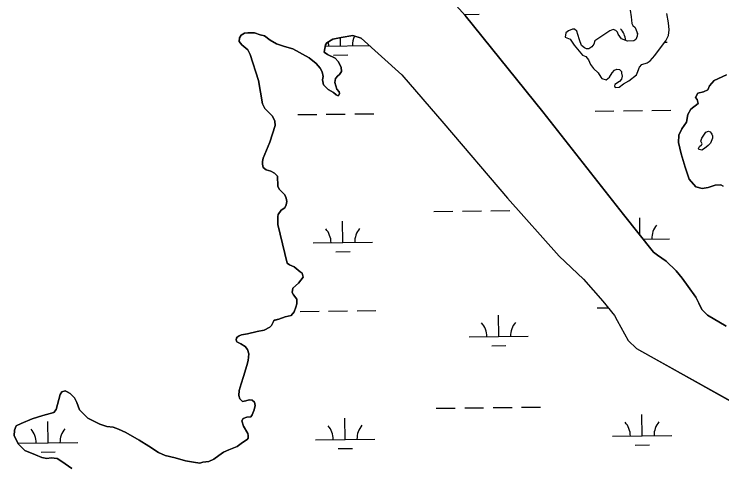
# Model space of a CAD drawing. Extents: x 3684037 to 3722149, y 433263 to 459021.
# Drawn here: x 3715001 to 3716197, y 452368 to 453131 of the extents above; entities that cross this region are included whole.
import ezdxf

# ---------------------------------------------------------------- set-up
doc = ezdxf.new("R2010")
doc.units = 0
doc.layers.add('V-TOPO-SHOR', color=7, linetype='Continuous')
doc.layers.add('V-WETL-SWMP', color=7, linetype='Continuous')

msp = doc.modelspace()

# ---------------------------------------------------------------- linework, layer by layer
at = {"layer": 'V-TOPO-SHOR'}
for points in [[(3715017.3, 453986), (3715116, 453874.4), (3715179.6, 453802.1), (3715198.3, 453783.9), (3715212.9, 453765.1), (3715244.4, 453724.6), (3715313.2, 453648.2), (3715402, 453547.1), (3715508.2, 453421.4), (3715626.7, 453282.1), (3715763.3, 453129.3), (3715894.6, 452966.6), (3716030.5, 452792.8), (3716081.3, 452729.3), (3716088.3, 452724), (3716102.9, 452714), (3716119.8, 452697.5), (3716129.7, 452685.2), (3716139.7, 452671.1), (3716153.1, 452652.9), (3716157.7, 452642.9), (3716163, 452632.4), (3716172.3, 452622.4), (3716203.9, 452604.1)], [(3716041.7, 453138.1), (3716043.4, 453126.9), (3716044.5, 453115.8), (3716046.3, 453112.2), (3716050.4, 453108.7), (3716052.1, 453104.6), (3716054.5, 453098.7), (3716053.9, 453094), (3716051.5, 453088.7), (3716048, 453086.4), (3716037.4, 453085.8), (3716027.4, 453090), (3716021.6, 453097.6), (3716020.4, 453101.2), (3716017.5, 453104.1), (3716013.4, 453105.3), (3716007.5, 453103), (3715993.9, 453094.2), (3715982.2, 453086.6), (3715980.4, 453080.7), (3715977.4, 453076), (3715972.1, 453073.1), (3715968, 453073.1), (3715964.5, 453074.3), (3715959.8, 453078.4), (3715956.3, 453087.9), (3715953.4, 453097.3), (3715951.7, 453102.6), (3715948.1, 453106.1), (3715944.6, 453106.1), (3715937.6, 453103.2), (3715933.4, 453099.7), (3715932.2, 453092.6), (3715940.4, 453089.1), (3715947.5, 453079.1), (3715955.7, 453069.1), (3715961.5, 453062), (3715966.8, 453059.6), (3715971.5, 453054.3), (3715975, 453046.1), (3715980.2, 453039.6), (3715987.9, 453032.5), (3715992.5, 453024.9), (3715994.3, 453022.5), (3716001.3, 453020.7), (3716007.2, 453024.8), (3716011.4, 453032.4), (3716015.5, 453036.5), (3716019.6, 453038.3), (3716023.7, 453037.7), (3716027.2, 453034.7), (3716027.2, 453031.8), (3716028.4, 453026.5), (3716027.2, 453021.8), (3716023.7, 453017.7), (3716016, 453012.4), (3716015.4, 453010.1), (3716016.6, 453007.2), (3716023.6, 453008.3), (3716030.7, 453013.6), (3716039.5, 453018.8), (3716052.5, 453028.8), (3716054.9, 453034.6), (3716057.8, 453041.7), (3716061.9, 453046.4), (3716070.8, 453049.3), (3716075.5, 453052.8), (3716083.7, 453061.6), (3716095, 453076.8), (3716102, 453086.2), (3716106.8, 453095.6), (3716108, 453105), (3716106.8, 453116.7), (3716104, 453132.6)], [(3715587.5, 453091.1), (3715573.5, 453095.3), (3715553.6, 453091.8), (3715539.6, 453089), (3715529.6, 453083.2), (3715527.3, 453079.7), (3715524.9, 453067.4), (3715530.7, 453063.3), (3715543.6, 453056.8), (3715548.8, 453051.5), (3715553.4, 453041.6), (3715554, 453034.6), (3715551.1, 453029.3), (3715548.1, 453027), (3715544, 453022.9), (3715542.8, 453015.9), (3715546.3, 453004.8), (3715550.4, 453000.1), (3715551, 452997.2), (3715549.8, 452994.3), (3715548.6, 452993.1), (3715545.1, 452994.9), (3715540.5, 452999), (3715531.7, 453004.3), (3715527.6, 453007.8), (3715523.6, 453011.9), (3715522.4, 453020.7), (3715523, 453025.9), (3715521.3, 453034.1), (3715518.4, 453040), (3715511.4, 453048.2), (3715499.8, 453057.5), (3715471.8, 453072.8), (3715457.8, 453077), (3715444.4, 453081.1), (3715433.9, 453087.6), (3715424, 453094.6), (3715417, 453096.4), (3715407, 453099.9), (3715395.9, 453099.9), (3715390.1, 453099.4), (3715384.8, 453095.9), (3715381.9, 453091.2), (3715381.3, 453085.4), (3715385.9, 453079.5), (3715395.8, 453071.3), (3715399.9, 453063.1), (3715413.8, 453019.3), (3715420.7, 452980.1), (3715424.7, 452971.9), (3715429.4, 452967.3), (3715437.5, 452959), (3715441.6, 452950.3), (3715442.1, 452943.3), (3715433.3, 452915.3), (3715422.1, 452887.8), (3715420.9, 452882.6), (3715420.9, 452877.9), (3715422.1, 452872.1), (3715426.7, 452868), (3715434.9, 452866.2), (3715441.3, 452862.7), (3715446, 452857.4), (3715446.5, 452840.5), (3715448.8, 452835.8), (3715454, 452830.5), (3715458.7, 452825.8), (3715461, 452820.5), (3715461.6, 452814.7), (3715461, 452808.9), (3715458.6, 452804.2), (3715452.2, 452800.1), (3715447.5, 452792.6), (3715446.9, 452789.6), (3715446.9, 452775.6), (3715462.4, 452710.7), (3715466.5, 452707.8), (3715474.1, 452704.3), (3715484.6, 452696.1), (3715487.5, 452693.7), (3715489.2, 452686.7), (3715481.6, 452676.8), (3715472.2, 452668.1), (3715471, 452661.1), (3715473.3, 452657), (3715478.6, 452649.9), (3715478.5, 452641.8), (3715477.3, 452635.9), (3715474.4, 452628.3), (3715469.1, 452621.9), (3715459.2, 452619.6), (3715448.1, 452615.6), (3715440.5, 452613.9), (3715439.3, 452612.1), (3715435.8, 452605.1), (3715433.4, 452602.2), (3715423.5, 452597.5), (3715411.8, 452594.7), (3715395.4, 452591.2), (3715385.5, 452589.5), (3715381.4, 452587.8)], [(3715587.5, 453091.1), (3715656.4, 453028.8), (3715727, 452946.5), (3715834.4, 452820.2), (3715922, 452722.1), (3715962.9, 452683.3), (3715995.6, 452646.3), (3716015.4, 452622.2), (3716020.1, 452613.4), (3716038.7, 452579.9), (3716052.7, 452566.4), (3716234.6, 452464.4), (3716715.7, 452314.1), (3717016.5, 452218.2), (3717331.4, 452123.4), (3717475.4, 452073.1), (3717679.1, 452009.7), (3718079.2, 451880.3)], [(3716199.3, 452840.9), (3716195.1, 452842.7), (3716185.6, 452842.1), (3716173.7, 452838.6), (3716163.5, 452836.8), (3716152.8, 452839.3), (3716141.5, 452852.4), (3716135.1, 452872.7), (3716128, 452895.3), (3716123.3, 452914.4), (3716123.9, 452926.9), (3716129.3, 452937.6), (3716137.1, 452948.9), (3716139.5, 452962), (3716144.3, 452971), (3716156.9, 452980.4), (3716155.1, 452987), (3716152.1, 452990.6), (3716156.3, 452997.7), (3716165.9, 453000.1), (3716173, 453003.6), (3716176, 453010.2), (3716183.8, 453019.1), (3716204.7, 453029.1)], [(3716163.8, 452912.5), (3716161.4, 452916.7), (3716163.2, 452922), (3716167.4, 452928.6), (3716169.8, 452932.1), (3716174, 452933.9), (3716177, 452932.7), (3716178.7, 452930.3), (3716179.9, 452928.5), (3716181.1, 452925.6), (3716181.1, 452922), (3716179.9, 452919), (3716177.5, 452913.6), (3716173.9, 452909.5), (3716167.3, 452904.1), (3716163.2, 452901.8), (3716158.4, 452902.4), (3716156.6, 452904.2), (3716157.8, 452905.4), (3716159, 452907.8), (3716162.6, 452910.7), (3716163.2, 452911.3), (3716163.8, 452912.5)], [(3715381.4, 452587.8), (3715377.9, 452585.4), (3715376.7, 452583.7), (3715376.1, 452580.8), (3715377.3, 452577.3), (3715384.3, 452574.3), (3715391.3, 452569.6), (3715395.3, 452564.4), (3715397.7, 452557.3), (3715396.5, 452545.7), (3715394.1, 452537.5), (3715388.8, 452518.8), (3715384.6, 452506.6), (3715381.1, 452495.5), (3715380.5, 452486.7), (3715382.2, 452480.9), (3715386.9, 452476.8), (3715392.7, 452477.9), (3715398, 452479.7), (3715403.2, 452479.1), (3715407.3, 452475.5), (3715408.5, 452469.7), (3715406.7, 452462.7), (3715403.2, 452453.9), (3715400.8, 452451), (3715394.4, 452449.9), (3715388, 452448.1), (3715385.6, 452444.1), (3715388.5, 452434.7), (3715396, 452422.4), (3715396.6, 452418.9), (3715396.6, 452414.8), (3715394.8, 452412.5), (3715387.2, 452407.3), (3715377.9, 452400.3), (3715369.7, 452397.4), (3715363.8, 452395.1), (3715355.1, 452391), (3715346.9, 452385.2), (3715338.7, 452379.4), (3715329.9, 452375.3), (3715320, 452374.2), (3715314.7, 452372.5), (3715304.2, 452374.2), (3715290.8, 452376.6), (3715273.3, 452381.4), (3715256.3, 452385.5), (3715245.2, 452390.2), (3715228.9, 452401.4), (3715212.6, 452411.3), (3715189.9, 452424.3), (3715177.6, 452429.6), (3715168.3, 452433.1), (3715157.8, 452434.3), (3715146.1, 452438.4), (3715125.7, 452448.4), (3715111.7, 452462.5), (3715107.1, 452474.8), (3715103, 452483), (3715096.1, 452490), (3715090.8, 452492.9), (3715087.3, 452494.7), (3715082, 452493), (3715079.1, 452488.3), (3715076.7, 452480.1), (3715072, 452463.2), (3715068.5, 452458), (3715049.8, 452452.8), (3715031.7, 452447.6), (3715012.9, 452439.4), (3715004.8, 452435.4), (3715001.8, 452428.4), (3715001.2, 452418.5), (3715008.7, 452404.4), (3715019.2, 452393.9), (3715037.3, 452386.2), (3715047.8, 452382.1), (3715056.6, 452380.3), (3715063.6, 452381.5), (3715074.1, 452380.3), (3715081.7, 452375), (3715098.6, 452363.2)]]:
    msp.add_lwpolyline(points, dxfattribs=at)
at = {"layer": 'V-WETL-SWMP'}
for p, q in [((3715761.7, 453131.1), (3715786.6, 453131.4)), ((3715384.8, 453095.9), (3715390.1, 453099.4)), ((3715390.1, 453099.4), (3715395.9, 453099.9)), ((3715395.9, 453099.9), (3715407, 453099.9)), ((3715407, 453099.9), (3715417, 453096.4)), ((3716054.4, 453097.9), (3716054.4, 453099)), ((3715381.3, 453085.4), (3715381.9, 453091.2)), ((3715385.9, 453079.5), (3715381.3, 453085.4)), ((3715381.9, 453091.2), (3715384.8, 453095.9)), ((3715417, 453096.4), (3715424, 453094.6)), ((3715424, 453094.6), (3715433.9, 453087.6)), ((3715433.9, 453087.6), (3715444.4, 453081.1)), ((3715529.6, 453083.2), (3715539.6, 453089)), ((3715539.6, 453089), (3715553.6, 453091.8)), ((3715552.7, 453077.9), (3715552.5, 453091.6)), ((3715553.6, 453091.8), (3715573.5, 453095.3)), ((3715573.5, 453095.3), (3715587.5, 453091.1)), ((3715587.5, 453091.1), (3715656.4, 453028.8)), ((3715395.8, 453071.3), (3715385.9, 453079.5)), ((3715444.4, 453081.1), (3715457.8, 453077)), ((3715457.8, 453077), (3715471.8, 453072.8)), ((3715471.8, 453072.8), (3715499.8, 453057.5)), ((3715524.9, 453067.4), (3715527.3, 453079.7)), ((3715526.9, 453077.6), (3715601.5, 453078.5)), ((3715527.3, 453079.7), (3715529.6, 453083.2)), ((3716100.6, 453084.3), (3716104.5, 453084.3)), ((3715399.9, 453063.1), (3715395.8, 453071.3)), ((3715413.8, 453019.3), (3715399.9, 453063.1)), ((3715530.7, 453063.3), (3715524.9, 453067.4)), ((3715543.6, 453056.8), (3715530.7, 453063.3)), ((3715540.8, 453062.3), (3715564.8, 453062.6)), ((3715499.8, 453057.5), (3715511.4, 453048.2)), ((3715548.8, 453051.5), (3715543.6, 453056.8)), ((3715553.4, 453041.6), (3715548.8, 453051.5)), ((3715511.4, 453048.2), (3715518.4, 453040)), ((3715518.4, 453040), (3715521.3, 453034.1)), ((3715554, 453034.6), (3715553.4, 453041.6)), ((3715521.3, 453034.1), (3715523, 453025.9)), ((3715523, 453025.9), (3715522.4, 453020.7)), ((3715544, 453022.9), (3715548.1, 453027)), ((3715548.1, 453027), (3715551.1, 453029.3)), ((3715551.1, 453029.3), (3715554, 453034.6)), ((3715656.4, 453028.8), (3715727, 452946.5)), ((3715420.7, 452980.1), (3715413.8, 453019.3)), ((3715522.4, 453020.7), (3715523.6, 453011.9)), ((3715542.8, 453015.9), (3715544, 453022.9)), ((3715546.3, 453004.8), (3715542.8, 453015.9)), ((3715523.6, 453011.9), (3715527.6, 453007.8)), ((3715527.6, 453007.8), (3715531.7, 453004.3)), ((3715531.7, 453004.3), (3715540.5, 452999)), ((3715550.4, 453000.1), (3715546.3, 453004.8)), ((3715540.5, 452999), (3715545.1, 452994.9)), ((3715545.1, 452994.9), (3715548.6, 452993.1)), ((3715548.6, 452993.1), (3715549.8, 452994.3)), ((3715549.8, 452994.3), (3715551, 452997.2)), ((3715551, 452997.2), (3715550.4, 453000.1)), ((3715424.7, 452971.9), (3715420.7, 452980.1)), ((3715429.4, 452967.2), (3715424.7, 452971.9)), ((3715437.5, 452959), (3715429.4, 452967.2)), ((3715982.5, 452967.5), (3716014.5, 452967.8)), ((3716030.5, 452968), (3716062.5, 452968.4)), ((3716078.5, 452968.6), (3716110.5, 452969)), ((3715441.6, 452950.3), (3715437.5, 452959)), ((3715480.6, 452961.6), (3715512.6, 452962)), ((3715528.6, 452962.2), (3715560.6, 452962.6)), ((3715576.6, 452962.8), (3715608.6, 452963.1)), ((3715433.3, 452915.3), (3715442.1, 452943.3)), ((3715442.1, 452943.3), (3715441.6, 452950.3)), ((3715727, 452946.5), (3715834.4, 452820.2)), ((3715422.1, 452887.8), (3715433.3, 452915.3)), ((3715420.9, 452882.6), (3715422.1, 452887.8)), ((3715420.9, 452877.9), (3715420.9, 452882.6)), ((3715422.1, 452872.1), (3715420.9, 452877.9)), ((3715426.7, 452868), (3715422.1, 452872.1)), ((3715434.9, 452866.2), (3715426.7, 452868)), ((3715441.3, 452862.7), (3715434.9, 452866.2)), ((3715446, 452857.4), (3715441.3, 452862.7)), ((3715446.5, 452840.4), (3715446, 452857.4)), ((3715448.8, 452835.8), (3715446.5, 452840.4)), ((3715454, 452830.5), (3715448.8, 452835.8)), ((3715458.7, 452825.8), (3715454, 452830.5)), ((3715461, 452820.5), (3715458.7, 452825.8)), ((3715461.6, 452814.7), (3715461, 452820.5)), ((3715461, 452808.9), (3715461.6, 452814.7)), ((3715834.4, 452820.2), (3715922, 452722.1)), ((3715447.5, 452792.6), (3715452.2, 452800.1)), ((3715452.2, 452800.1), (3715458.6, 452804.2)), ((3715458.6, 452804.2), (3715461, 452808.9)), ((3715710.5, 452797.8), (3715742.5, 452798.2)), ((3715758.5, 452798.4), (3715790.5, 452798.7)), ((3715806.5, 452798.9), (3715838.5, 452799.3)), ((3715446.9, 452789.6), (3715447.5, 452792.6)), ((3715446.9, 452775.6), (3715446.9, 452789.6)), ((3716058.3, 452758), (3716058, 452787.1)), ((3715462.4, 452710.7), (3715446.9, 452775.6)), ((3715556.5, 452745.3), (3715556.1, 452781.3)), ((3716063.8, 452751.2), (3716108.4, 452751.7)), ((3715506.5, 452744.7), (3715606.5, 452745.8)), ((3715544.7, 452729.7), (3715568.7, 452730)), ((3715922, 452722.1), (3715962.9, 452683.3)), ((3715466.5, 452707.8), (3715462.4, 452710.7)), ((3715474.1, 452704.3), (3715466.5, 452707.8)), ((3715484.6, 452696.1), (3715474.1, 452704.3)), ((3715487.5, 452693.7), (3715484.6, 452696.1)), ((3715489.2, 452686.7), (3715487.5, 452693.7)), ((3715481.6, 452676.8), (3715489.2, 452686.7)), ((3715962.9, 452683.3), (3715995.6, 452646.3)), ((3715471, 452661.1), (3715472.2, 452668.1)), ((3715472.2, 452668.1), (3715481.6, 452676.8)), ((3715473.3, 452657), (3715471, 452661.1)), ((3715478.6, 452649.9), (3715473.3, 452657)), ((3715478.5, 452641.8), (3715478.6, 452649.9)), ((3715995.6, 452646.3), (3716015.4, 452622.2)), ((3715474.4, 452628.3), (3715477.3, 452635.9)), ((3715477.3, 452635.9), (3715478.5, 452641.8)), ((3715580.5, 452630.1), (3715612.5, 452630.5)), ((3715986.3, 452634.8), (3716004.8, 452635)), ((3715448.1, 452615.6), (3715459.2, 452619.6)), ((3715459.2, 452619.6), (3715469.1, 452621.9)), ((3715469.1, 452621.9), (3715474.4, 452628.3)), ((3715484.5, 452629), (3715516.5, 452629.4)), ((3715532.5, 452629.5), (3715564.5, 452629.9)), ((3715819.8, 452586.5), (3715819.4, 452622.5)), ((3716015.4, 452622.2), (3716020.1, 452613.4)), ((3715435.8, 452605.1), (3715439.3, 452612.1)), ((3715439.3, 452612.1), (3715440.5, 452613.8)), ((3715440.5, 452613.8), (3715448.1, 452615.6)), ((3716020.1, 452613.4), (3716038.7, 452579.9)), ((3715395.4, 452591.2), (3715411.8, 452594.7)), ((3715411.8, 452594.7), (3715423.5, 452597.5)), ((3715423.5, 452597.5), (3715433.4, 452602.2)), ((3715433.4, 452602.2), (3715435.8, 452605.1)), ((3715376.1, 452580.8), (3715376.7, 452583.7)), ((3715376.7, 452583.7), (3715377.9, 452585.4)), ((3715377.9, 452585.4), (3715381.4, 452587.8)), ((3715381.4, 452587.8), (3715385.5, 452589.5)), ((3715385.5, 452589.5), (3715395.4, 452591.2)), ((3715769.8, 452585.9), (3715869.8, 452587)), ((3715377.3, 452577.3), (3715376.1, 452580.8)), ((3715384.3, 452574.3), (3715377.3, 452577.3)), ((3715391.3, 452569.6), (3715384.3, 452574.3)), ((3715808, 452570.9), (3715832, 452571.2)), ((3716038.7, 452579.9), (3716052.7, 452566.4)), ((3715395.3, 452564.4), (3715391.3, 452569.6)), ((3715397.7, 452557.3), (3715395.3, 452564.4)), ((3716052.7, 452566.4), (3716234.6, 452464.4)), ((3715396.5, 452545.7), (3715397.7, 452557.3)), ((3715388.8, 452518.8), (3715394.1, 452537.5)), ((3715394.1, 452537.5), (3715396.5, 452545.7)), ((3715384.6, 452506.6), (3715388.8, 452518.8)), ((3715381.1, 452495.5), (3715384.6, 452506.6)), ((3715076.7, 452480.1), (3715079.1, 452488.3)), ((3715079.1, 452488.3), (3715082, 452493)), ((3715082, 452493), (3715087.3, 452494.7)), ((3715087.3, 452494.7), (3715090.8, 452492.9)), ((3715090.8, 452492.9), (3715096.1, 452490)), ((3715096.1, 452490), (3715103, 452483)), ((3715380.5, 452486.7), (3715381.1, 452495.5)), ((3715072, 452463.2), (3715076.7, 452480.1)), ((3715103, 452483), (3715107.1, 452474.8)), ((3715382.2, 452480.9), (3715380.5, 452486.7)), ((3715386.9, 452476.8), (3715382.2, 452480.9)), ((3715392.7, 452477.9), (3715386.9, 452476.8)), ((3715398, 452479.7), (3715392.7, 452477.9)), ((3715403.2, 452479.1), (3715398, 452479.7)), ((3715407.3, 452475.5), (3715403.2, 452479.1)), ((3715408.5, 452469.7), (3715407.3, 452475.5)), ((3715068.5, 452458), (3715072, 452463.2)), ((3715107.1, 452474.8), (3715111.7, 452462.5)), ((3715406.7, 452462.7), (3715408.5, 452469.7)), ((3715714.4, 452465.1), (3715746.4, 452465.5)), ((3715762.4, 452465.7), (3715794.4, 452466.1)), ((3715810.4, 452466.3), (3715842.4, 452466.6)), ((3715858.4, 452466.8), (3715890.4, 452467.2)), ((3715031.7, 452447.6), (3715049.8, 452452.8)), ((3715049.8, 452452.8), (3715068.5, 452458)), ((3715111.7, 452462.5), (3715125.7, 452448.4)), ((3715394.4, 452449.9), (3715400.8, 452451)), ((3715400.8, 452451), (3715403.2, 452453.9)), ((3715403.2, 452453.9), (3715406.7, 452462.7)), ((3716062.3, 452418.5), (3716061.9, 452454.4)), ((3715004.8, 452435.4), (3715012.9, 452439.4)), ((3715012.9, 452439.4), (3715031.7, 452447.6)), ((3715058.5, 452406.8), (3715058.1, 452442.8)), ((3715125.7, 452448.4), (3715146.1, 452438.4)), ((3715385.6, 452444.1), (3715388, 452448.1)), ((3715388.5, 452434.7), (3715385.6, 452444.1)), ((3715388, 452448.1), (3715394.4, 452449.9)), ((3715560.4, 452412.6), (3715560, 452448.6)), ((3715001.2, 452418.5), (3715001.8, 452428.4)), ((3715001.8, 452428.4), (3715004.8, 452435.4)), ((3715146.1, 452438.4), (3715157.8, 452434.3)), ((3715157.8, 452434.3), (3715168.3, 452433.1)), ((3715168.3, 452433.1), (3715177.6, 452429.6)), ((3715177.6, 452429.6), (3715189.9, 452424.3)), ((3715396, 452422.4), (3715388.5, 452434.7)), ((3715008.7, 452404.4), (3715001.2, 452418.5)), ((3715189.9, 452424.3), (3715212.6, 452411.3)), ((3715396.6, 452418.9), (3715396, 452422.4)), ((3715396.6, 452414.8), (3715396.6, 452418.9)), ((3716012.3, 452417.9), (3716112.3, 452419)), ((3715008.5, 452406.2), (3715108.5, 452407.4)), ((3715019.2, 452393.9), (3715008.7, 452404.4)), ((3715212.6, 452411.3), (3715228.9, 452401.4)), ((3715377.9, 452400.3), (3715387.2, 452407.3)), ((3715387.2, 452407.3), (3715394.8, 452412.5)), ((3715394.8, 452412.5), (3715396.6, 452414.8)), ((3715510.4, 452412), (3715610.4, 452413.2)), ((3715037.3, 452386.2), (3715019.2, 452393.9)), ((3715046.7, 452391.2), (3715070.7, 452391.5)), ((3715228.9, 452401.4), (3715245.2, 452390.2)), ((3715355.1, 452391), (3715363.8, 452395.1)), ((3715363.8, 452395.1), (3715369.7, 452397.4)), ((3715369.7, 452397.4), (3715377.9, 452400.3)), ((3715548.6, 452397), (3715572.6, 452397.3)), ((3716050.5, 452402.9), (3716074.5, 452403.2)), ((3715047.8, 452382.1), (3715037.3, 452386.2)), ((3715056.6, 452380.3), (3715047.8, 452382.1)), ((3715063.6, 452381.5), (3715056.6, 452380.3)), ((3715074.1, 452380.3), (3715063.6, 452381.5)), ((3715081.7, 452375), (3715074.1, 452380.3)), ((3715245.2, 452390.2), (3715256.3, 452385.5)), ((3715256.3, 452385.5), (3715273.3, 452381.4)), ((3715273.3, 452381.4), (3715290.8, 452376.6)), ((3715329.9, 452375.3), (3715338.7, 452379.4)), ((3715338.7, 452379.4), (3715346.9, 452385.2)), ((3715346.9, 452385.2), (3715355.1, 452391)), ((3715098.6, 452363.2), (3715081.7, 452375)), ((3715290.8, 452376.6), (3715304.2, 452374.2)), ((3715304.2, 452374.2), (3715314.7, 452372.5)), ((3715314.7, 452372.5), (3715320, 452374.2)), ((3715320, 452374.2), (3715329.9, 452375.3))]:
    msp.add_line(p, q, dxfattribs=at)
for points in [[(3716203.9, 452604.1), (3716172.3, 452622.4), (3716163, 452632.4), (3716157.7, 452642.9), (3716153.1, 452652.9), (3716139.7, 452671.1), (3716129.7, 452685.2), (3716119.8, 452697.5), (3716102.9, 452714), (3716088.3, 452724), (3716081.3, 452729.3), (3716030.5, 452792.8), (3715894.6, 452966.6), (3715763.3, 453129.3), (3715626.7, 453282.1), (3715508.2, 453421.4), (3715402, 453547.1), (3715313.2, 453648.2), (3715244.4, 453724.6), (3715212.9, 453765.1), (3715198.3, 453783.9), (3715179.6, 453802.1), (3715116, 453874.4), (3715017.3, 453986)], [(3716041.7, 453138.1), (3716043.4, 453126.9), (3716044.5, 453115.8), (3716046.3, 453112.2), (3716050.4, 453108.7), (3716052.1, 453104.6), (3716054.5, 453098.7), (3716053.9, 453094), (3716051.5, 453088.7), (3716048, 453086.4), (3716037.4, 453085.8), (3716027.4, 453090), (3716021.6, 453097.6), (3716020.4, 453101.2), (3716017.5, 453104.1), (3716013.4, 453105.3), (3716007.5, 453103), (3715982.2, 453086.6), (3715980.4, 453080.7), (3715977.4, 453076), (3715972.1, 453073.1), (3715968, 453073.1), (3715964.5, 453074.3), (3715959.8, 453078.4), (3715956.3, 453087.9), (3715953.4, 453097.3), (3715951.7, 453102.6), (3715948.1, 453106.1), (3715944.6, 453106.1), (3715937.6, 453103.2), (3715933.4, 453099.7), (3715932.2, 453092.6), (3715940.4, 453089.1), (3715947.5, 453079.1), (3715961.5, 453062), (3715966.8, 453059.6), (3715971.5, 453054.3), (3715975, 453046.1), (3715980.2, 453039.6), (3715987.9, 453032.5), (3715992.5, 453024.9), (3715994.3, 453022.5), (3716001.3, 453020.7), (3716007.2, 453024.8), (3716011.4, 453032.4), (3716015.5, 453036.5), (3716019.6, 453038.3), (3716023.7, 453037.7), (3716027.2, 453034.7), (3716027.2, 453031.8), (3716028.4, 453026.5), (3716027.2, 453021.8), (3716023.7, 453017.7), (3716016, 453012.4), (3716015.4, 453010.1), (3716016.6, 453007.2), (3716023.6, 453008.3), (3716030.7, 453013.6), (3716039.5, 453018.8), (3716052.5, 453028.8), (3716057.8, 453041.7), (3716061.9, 453046.4), (3716070.8, 453049.3), (3716075.5, 453052.8), (3716083.7, 453061.6), (3716095, 453076.8), (3716102, 453086.2), (3716106.8, 453095.6), (3716108, 453105), (3716106.8, 453116.7), (3716104, 453132.6)], [(3716204.7, 453029.1), (3716183.8, 453019.1), (3716176, 453010.2), (3716173, 453003.6), (3716165.9, 453000.1), (3716156.3, 452997.7), (3716152.1, 452990.6), (3716155.1, 452987), (3716156.9, 452980.4), (3716144.3, 452971), (3716139.5, 452962), (3716137.1, 452948.9), (3716129.3, 452937.6), (3716123.9, 452926.9), (3716123.3, 452914.4), (3716128, 452895.3), (3716135.1, 452872.7), (3716141.5, 452852.4), (3716152.8, 452839.3), (3716163.5, 452836.8), (3716173.7, 452838.6), (3716185.6, 452842.1), (3716195.1, 452842.7), (3716199.3, 452840.9)]]:
    msp.add_lwpolyline(points, dxfattribs=at)
msp.add_lwpolyline([(3716163.2, 452911.3), (3716163.8, 452912.5), (3716161.4, 452916.7), (3716163.2, 452922), (3716167.4, 452928.6), (3716169.8, 452932.1), (3716174, 452933.9), (3716177, 452932.7), (3716178.7, 452930.3), (3716179.9, 452928.5), (3716181.1, 452925.6), (3716181.1, 452922), (3716179.9, 452919), (3716177.5, 452913.6), (3716173.9, 452909.5), (3716167.3, 452904.1), (3716163.2, 452901.8), (3716158.4, 452902.4), (3716156.6, 452904.2), (3716157.8, 452905.4), (3716159, 452907.8), (3716162.6, 452910.7)], close=True, dxfattribs=at)
for centre, start, end in [((3715999.3, 453083.6), 5.6998, 41.4385), ((3715607.9, 453079), 154.0308, 181.4385), ((3715497.4, 453077.7), 359.8949, 11.1043), ((3716113.6, 452752.2), 139.8949, 181.4385), ((3715501.3, 452745.1), 359.8949, 41.4385), ((3715611.8, 452746.4), 139.8949, 181.4385), ((3715764.6, 452586.3), 359.8949, 41.4385), ((3715875.1, 452587.6), 139.8949, 181.4385), ((3716007, 452418.3), 359.8949, 41.4385), ((3716117.5, 452419.6), 139.8949, 181.4385), ((3715003.3, 452406.6), 359.8949, 41.4385), ((3715113.8, 452407.9), 139.8949, 181.4385), ((3715505.2, 452412.4), 359.8949, 41.4385), ((3715615.6, 452413.7), 139.8949, 181.4385)]:
    msp.add_arc(centre, 35.2, start, end, dxfattribs=at)

doc.saveas('drawing.dxf')
